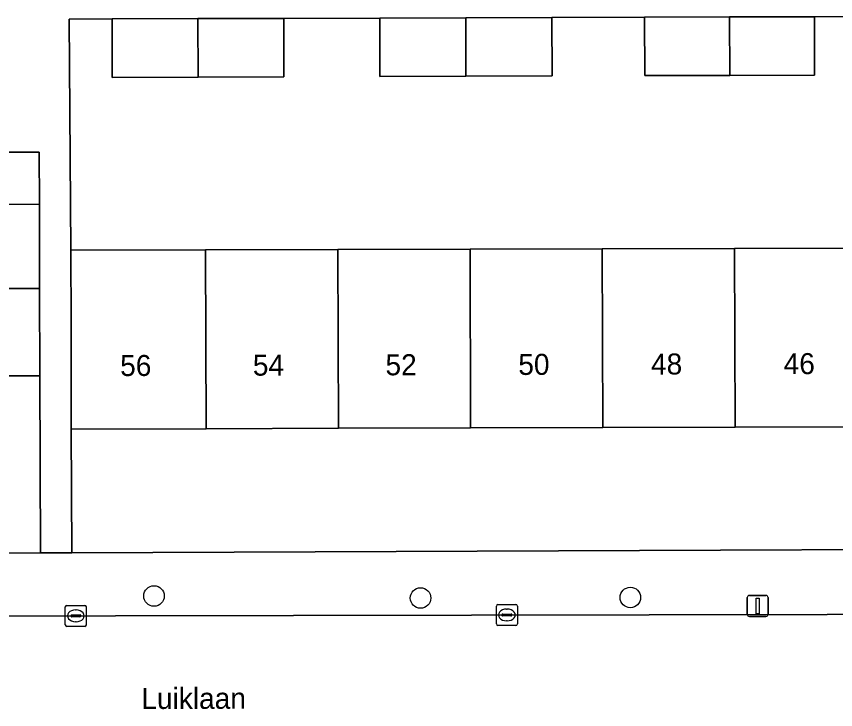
# Model space of a CAD drawing. Extents: x 160732 to 162107, y 387428 to 388479.
# Drawn here: x 161397.03 to 161436.07, y 388220.89 to 388253.91 of the extents above; entities that cross this region are included whole.
import ezdxf

# ---------------------------------------------------------------- set-up
doc = ezdxf.new("R2010")
doc.units = 0
for name, color, linetype in [('IMGEO_Boom', 7, 'Continuous'), ('IMGEO_Erf', 7, 'Continuous'), ('IMGEO_Kolk', 7, 'Continuous'), ('IMGEO_Lichtmast', 7, 'Continuous'), ('IMGEO_Openbare_ruimte_label', 7, 'Continuous'), ('IMGEO_Pand', 7, 'Continuous'), ('IMGEO_Pand_nummerreeks', 7, 'Continuous'), ('IMGEO_Rijbaan_lokaal_open', 7, 'Continuous'), ('IMGEO_Voetpad_open', 7, 'Continuous')]:
    doc.layers.add(name, color=color, linetype=linetype)

msp = doc.modelspace()

# ---------------------------------------------------------------- linework, layer by layer
at = {"layer": 'IMGEO_Boom'}
for centre in [(161403.588, 388226.303), (161416.289, 388226.207), (161426.285, 388226.232)]:
    msp.add_circle(centre, 0.489, dxfattribs=at)
at = {"layer": 'IMGEO_Erf'}
for points in [[(161439.457, 388253.914), (161435.056, 388253.9), (161435.065, 388251.117), (161431.018, 388251.104), (161426.968, 388251.091), (161426.959, 388253.874), (161422.547, 388253.86), (161422.556, 388251.077), (161418.454, 388251.064), (161414.354, 388251.051), (161414.345, 388253.834), (161409.77, 388253.819), (161409.779, 388251.036), (161405.686, 388251.023), (161401.596, 388251.01), (161401.587, 388253.793), (161399.551, 388253.786), (161399.624, 388242.77), (161406.046, 388242.788), (161412.347, 388242.806), (161418.647, 388242.824), (161424.948, 388242.841), (161431.249, 388242.859), (161437.55, 388242.877)], [(161395.327, 388244.958), (161398.128, 388244.966), (161398.121, 388247.449), (161395.699, 388247.449)], [(161375.703, 388228.266), (161398.184, 388228.356), (161398.15, 388236.794), (161395.35, 388236.786), (161395.338, 388240.945)]]:
    msp.add_lwpolyline(points, dxfattribs=at)
msp.add_lwpolyline([(161469.2, 388234.449), (161462.778, 388234.431), (161456.477, 388234.413), (161450.177, 388234.396), (161443.876, 388234.378), (161437.575, 388234.36), (161431.274, 388234.343), (161424.973, 388234.325), (161418.672, 388234.307), (161412.371, 388234.29), (161406.07, 388234.272), (161399.648, 388234.254), (161399.672, 388228.362), (161469.223, 388228.642)], close=True, dxfattribs=at)
at = {"layer": 'IMGEO_Kolk'}
for p, q in [((161399.362, 388224.931), (161399.362, 388225.783)), ((161399.437, 388225.857), (161400.289, 388225.857)), ((161400.363, 388225.783), (161400.363, 388224.931)), ((161419.902, 388224.972), (161419.902, 388225.824)), ((161419.977, 388225.898), (161420.829, 388225.898)), ((161420.903, 388225.824), (161420.903, 388224.972)), ((161399.621, 388225.351), (161399.621, 388225.363)), ((161399.664, 388225.4), (161400.062, 388225.4)), ((161399.85, 388225.637), (161399.875, 388225.637)), ((161400.105, 388225.363), (161400.105, 388225.351)), ((161420.161, 388225.392), (161420.161, 388225.404)), ((161420.599, 388225.355), (161420.201, 388225.355)), ((161420.204, 388225.441), (161420.602, 388225.441)), ((161420.39, 388225.678), (161420.415, 388225.678)), ((161420.645, 388225.404), (161420.645, 388225.392)), ((161400.059, 388225.314), (161399.661, 388225.314)), ((161399.873, 388225.077), (161399.848, 388225.077)), ((161420.413, 388225.118), (161420.388, 388225.118)), ((161400.289, 388224.857), (161399.437, 388224.857)), ((161420.829, 388224.898), (161419.977, 388224.898))]:
    msp.add_line(p, q, dxfattribs=at)
for points in [[(161399.362, 388224.931), (161399.362, 388225.783)], [(161399.437, 388225.857), (161400.289, 388225.857)], [(161400.363, 388225.783), (161400.363, 388224.931)], [(161419.902, 388224.972), (161419.902, 388225.824)], [(161419.977, 388225.898), (161420.829, 388225.898)], [(161420.903, 388225.824), (161420.903, 388224.972)], [(161400.289, 388224.857), (161399.437, 388224.857)], [(161420.829, 388224.898), (161419.977, 388224.898)]]:
    msp.add_lwpolyline(points, dxfattribs=at)
for centre, radius, start, end in [((161399.439, 388225.781), 0.0765, 91.552, 178.448), ((161399.439, 388225.781), 0.0765, 91.552, 178.448), ((161400.287, 388225.781), 0.0765, 1.552, 88.448), ((161400.287, 388225.781), 0.0765, 1.552, 88.448), ((161419.979, 388225.822), 0.0765, 91.552, 178.448), ((161419.979, 388225.822), 0.0765, 91.552, 178.448), ((161420.827, 388225.822), 0.0765, 1.552, 88.448), ((161420.827, 388225.822), 0.0765, 1.552, 88.448), ((161399.661, 388225.36), 0.0403, 85.8775, 175.7526), ((161399.658, 388225.35), 0.0366, 178.938, 274.7102), ((161400.062, 388225.357), 0.043, 264.8664, 352.4533), ((161400.066, 388225.362), 0.0386, 1.7309, 96.639), ((161420.201, 388225.401), 0.0403, 85.8775, 175.7526), ((161420.198, 388225.391), 0.0366, 178.938, 274.7102), ((161420.602, 388225.398), 0.043, 264.8664, 352.4533), ((161420.606, 388225.403), 0.0386, 1.7309, 96.639), ((161399.439, 388224.933), 0.0765, 181.552, 268.448), ((161399.439, 388224.933), 0.0765, 181.552, 268.448), ((161400.287, 388224.933), 0.0765, 271.552, 358.448), ((161400.287, 388224.933), 0.0765, 271.552, 358.448), ((161419.979, 388224.974), 0.0765, 181.552, 268.448), ((161419.979, 388224.974), 0.0765, 181.552, 268.448), ((161420.827, 388224.974), 0.0765, 271.552, 358.448), ((161420.827, 388224.974), 0.0765, 271.552, 358.448)]:
    msp.add_arc(centre, radius, start, end, dxfattribs=at)
for centre, major_axis, ratio, start_param, end_param in [((161399.849, 388225.357), (-0.387, 0.002), 0.722429, 4.712389, 7.853982), ((161399.874, 388225.357), (-0.39, 0.002), 0.717154, 1.570796, 4.712389), ((161420.389, 388225.398), (-0.387, 0.002), 0.722429, 4.712389, 7.853982), ((161420.414, 388225.398), (-0.39, 0.002), 0.717154, 1.570796, 4.712389)]:
    msp.add_ellipse(centre, major_axis=major_axis, ratio=ratio, start_param=start_param, end_param=end_param, dxfattribs=at)
at = {"layer": 'IMGEO_Lichtmast'}
for p, q in [((161431.858, 388225.429), (161431.858, 388226.229)), ((161431.858, 388226.229), (161431.858, 388225.429)), ((161431.958, 388226.329), (161432.748, 388226.329)), ((161432.748, 388226.329), (161431.958, 388226.329)), ((161432.848, 388226.229), (161432.848, 388225.429)), ((161432.848, 388225.429), (161432.848, 388226.229)), ((161432.748, 388225.329), (161431.958, 388225.329)), ((161431.958, 388225.329), (161432.748, 388225.329))]:
    msp.add_line(p, q, dxfattribs=at)
msp.add_lwpolyline([(161432.278, 388226.204), (161432.428, 388226.204), (161432.428, 388225.454), (161432.278, 388225.454), (161432.278, 388226.204)], dxfattribs=at)
for centre, start, end in [((161431.958, 388226.229), 90, 180), ((161431.958, 388226.229), 90, 180), ((161432.748, 388226.229), 0, 90), ((161432.748, 388226.229), 360, 90), ((161431.958, 388225.429), 180, 270), ((161431.958, 388225.429), 180, 270), ((161432.748, 388225.429), 270, 0), ((161432.748, 388225.429), 270, 0)]:
    msp.add_arc(centre, 0.1, start, end, dxfattribs=at)
at = {"layer": 'IMGEO_Pand'}
for points in [[(161409.77, 388253.819), (161405.677, 388253.806), (161405.686, 388251.023), (161409.779, 388251.036)], [(161418.445, 388253.847), (161414.345, 388253.834), (161414.354, 388251.051), (161418.454, 388251.064)], [(161422.547, 388253.86), (161418.445, 388253.847), (161418.454, 388251.064), (161422.556, 388251.077)], [(161431.009, 388253.887), (161426.959, 388253.874), (161426.968, 388251.091), (161431.018, 388251.104)], [(161435.056, 388253.9), (161431.009, 388253.887), (161431.018, 388251.104), (161435.065, 388251.117)], [(161405.677, 388253.806), (161401.587, 388253.793), (161401.596, 388251.01), (161405.686, 388251.023)], [(161398.139, 388240.95), (161398.128, 388244.966), (161395.327, 388244.958), (161395.338, 388240.945)], [(161406.046, 388242.788), (161399.624, 388242.77), (161399.634, 388239.254), (161399.648, 388234.254), (161406.07, 388234.272)], [(161406.07, 388234.272), (161412.371, 388234.29), (161412.347, 388242.806), (161406.046, 388242.788)], [(161418.647, 388242.824), (161412.347, 388242.806), (161412.371, 388234.29), (161418.672, 388234.307)], [(161424.948, 388242.841), (161418.647, 388242.824), (161418.672, 388234.307), (161424.973, 388234.325)], [(161424.973, 388234.325), (161431.274, 388234.343), (161431.249, 388242.859), (161424.948, 388242.841)], [(161431.274, 388234.343), (161437.575, 388234.36), (161437.55, 388242.877), (161431.249, 388242.859)], [(161395.338, 388240.945), (161395.35, 388236.786), (161398.15, 388236.794), (161398.139, 388240.95)]]:
    msp.add_lwpolyline(points, close=True, dxfattribs=at)
at = {"layer": 'IMGEO_Rijbaan_lokaal_open'}
msp.add_lwpolyline([(161576.578, 388225.72), (161566.324, 388225.71), (161566.238, 388225.702), (161547.472, 388225.556), (161547.082, 388225.59), (161511.43, 388225.586), (161509.113, 388225.635), (161508.973, 388225.623), (161492.652, 388225.575), (161435.664, 388225.429), (161376.306, 388225.309), (161376.291, 388220.3), (161377.462, 388220.308), (161492.991, 388220.53)], dxfattribs=at)
at = {"layer": 'IMGEO_Voetpad_open'}
for points in [[(161395.699, 388247.449), (161398.121, 388247.449), (161398.128, 388244.966), (161398.139, 388240.95), (161398.15, 388236.794), (161398.184, 388228.356), (161399.672, 388228.362), (161399.648, 388234.254), (161399.634, 388239.254), (161399.624, 388242.77), (161399.551, 388253.786), (161401.587, 388253.793), (161405.677, 388253.806), (161409.77, 388253.819), (161414.345, 388253.834), (161418.445, 388253.847), (161422.547, 388253.86), (161426.959, 388253.874), (161431.009, 388253.887), (161435.056, 388253.9), (161439.457, 388253.914)], [(161496.822, 388227.635), (161490.719, 388228.729), (161470.62, 388228.648), (161469.223, 388228.642), (161399.672, 388228.362), (161398.184, 388228.356), (161375.703, 388228.266)], [(161373.319, 388225.355), (161376.306, 388225.309), (161435.664, 388225.429), (161492.652, 388225.575)]]:
    msp.add_lwpolyline(points, dxfattribs=at)

# ---------------------------------------------------------------- texts
at = {"layer": 'IMGEO_Openbare_ruimte_label'}
msp.add_text('Luiklaan', height=1, rotation=0.1146, dxfattribs=at).set_placement((161402.986, 388220.92))
at = {"layer": 'IMGEO_Pand_nummerreeks'}
for s, p in [('52', (161414.619, 388236.816)), ('50', (161420.948, 388236.834)), ('48', (161427.271, 388236.852)), ('46', (161433.591, 388236.869)), ('56', (161401.976, 388236.781)), ('54', (161408.299, 388236.799))]:
    msp.add_text(s, height=1, rotation=0.1606, dxfattribs=at).set_placement(p)

doc.saveas('drawing.dxf')
